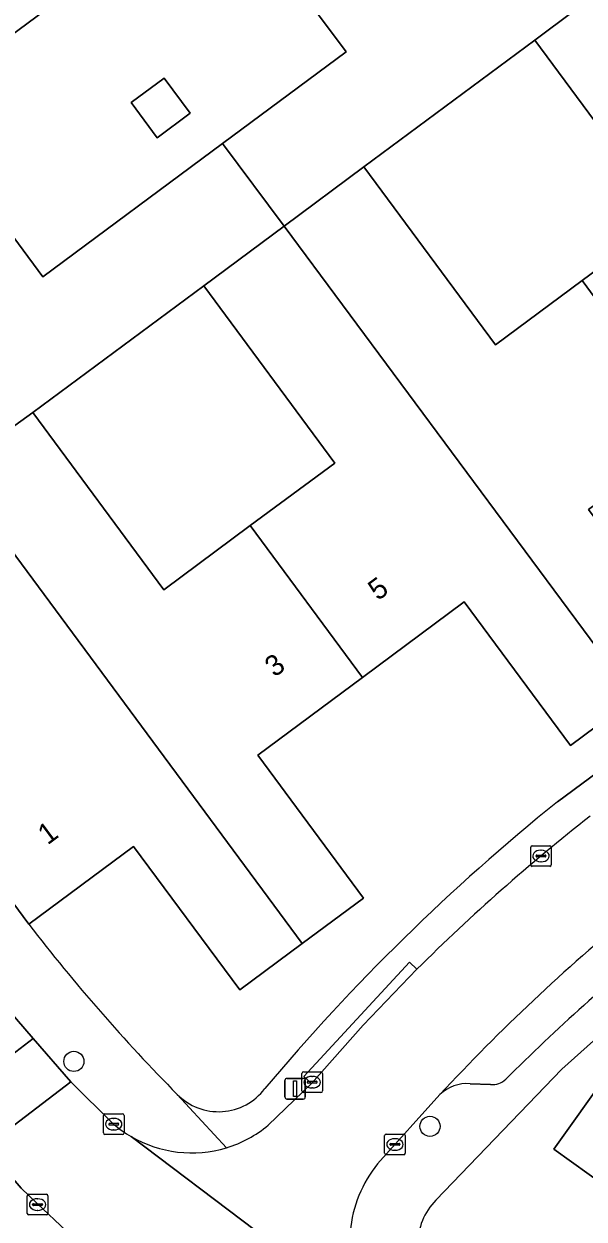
# Model space of a CAD drawing. Extents: x 157767 to 159172, y 387839 to 389425.
# Drawn here: x 158221.3 to 158248.5, y 388777.8 to 388835.7 of the extents above; entities that cross this region are included whole.
import ezdxf

# ---------------------------------------------------------------- set-up
doc = ezdxf.new("R2010")
doc.units = 0
for name, color, linetype in [('IMGEO_Boom', 7, 'Continuous'), ('IMGEO_Erf', 7, 'Continuous'), ('IMGEO_Kolk', 7, 'Continuous'), ('IMGEO_Lichtmast', 7, 'Continuous'), ('IMGEO_Pand', 7, 'Continuous'), ('IMGEO_Pand_nummerreeks', 7, 'Continuous'), ('IMGEO_Parkeervlak_open', 7, 'Continuous'), ('IMGEO_Rijbaan_lokaal_open', 7, 'Continuous'), ('IMGEO_Voetpad_open', 7, 'Continuous')]:
    doc.layers.add(name, color=color, linetype=linetype)

msp = doc.modelspace()

# ---------------------------------------------------------------- linework, layer by layer
at = {"layer": 'IMGEO_Boom'}
for centre in [(158223.756, 388785.459), (158241.029, 388782.312)]:
    msp.add_circle(centre, 0.489, dxfattribs=at)
at = {"layer": 'IMGEO_Erf'}
for points in [[(158236.969, 388834.362), (158233.89, 388838.49), (158236.592, 388840.505), (158233.521, 388844.656), (158224.837, 388838.23), (158216.102, 388831.766), (158219.146, 388827.652), (158222.244, 388823.466), (158230.97, 388829.922)], [(158244.201, 388820.176), (158248.417, 388823.296), (158252.495, 388826.314), (158246.117, 388834.934), (158237.822, 388828.796)], [(158226.528, 388831.918), (158228.127, 388833.101), (158229.393, 388831.39), (158227.794, 388830.207)], [(158228.113, 388808.307), (158232.312, 388811.414), (158236.408, 388814.445), (158230.052, 388823.035), (158221.757, 388816.897)]]:
    msp.add_lwpolyline(points, close=True, dxfattribs=at)
for points in [[(158273.985, 388822.573), (158269.916, 388827.91), (158264.794, 388824.12), (158269.926, 388817.184), (158266.962, 388814.99), (158263.857, 388812.693), (158258.74, 388819.609), (158253.805, 388815.957), (158248.717, 388812.192), (158253.872, 388805.224), (158250.936, 388803.051), (158247.842, 388800.762), (158242.694, 388807.718), (158237.749, 388804.059), (158232.67, 388800.301), (158237.801, 388793.367), (158234.83, 388791.168), (158231.798, 388788.924), (158226.655, 388795.873), (158221.563, 388792.105)], [(158247.214, 388798.037), (158273.729, 388817.629)], [(158241.463, 388774.491), (158247.105, 388770.44), (158252.177, 388777.524), (158247.029, 388781.21), (158252.278, 388788.542), (158256.578, 388785.463), (158263.003, 388794.437), (158266.899, 388791.647), (158270.605, 388788.993), (158276.868, 388797.74), (158272.539, 388800.839), (158269.78, 388802.852), (158260.631, 388796.12)], [(158251.459, 388789.128), (158251.733, 388788.933), (158247.423, 388785.079), (158241.315, 388778.729)]]:
    msp.add_lwpolyline(points, dxfattribs=at)
for centre, radius, start, end in [((158311.304, 388718.362), 102.253, 128.81309, 139.96338), ((158292.737, 388847.023), 89.898, 217.65386, 224.63727), ((158230.771, 388785.837), 2.815, 224.63549, 322.90672), ((158243.323, 388776.678), 2.87, 134.38098, 229.61917)]:
    msp.add_arc(centre, radius, start, end, dxfattribs=at)
at = {"layer": 'IMGEO_Kolk'}
for p, q in [((158245.913, 388794.983), (158245.913, 388795.835)), ((158245.988, 388795.909), (158246.84, 388795.909)), ((158246.914, 388795.835), (158246.914, 388794.983)), ((158246.172, 388795.403), (158246.172, 388795.415)), ((158246.61, 388795.366), (158246.212, 388795.366)), ((158246.215, 388795.452), (158246.613, 388795.452)), ((158246.401, 388795.689), (158246.426, 388795.689)), ((158246.656, 388795.415), (158246.656, 388795.403)), ((158246.84, 388794.909), (158245.988, 388794.909)), ((158246.424, 388795.129), (158246.399, 388795.129)), ((158234.814, 388784.025), (158234.814, 388784.877)), ((158234.889, 388784.951), (158235.741, 388784.951)), ((158235.815, 388784.877), (158235.815, 388784.025)), ((158235.073, 388784.445), (158235.073, 388784.457)), ((158235.511, 388784.408), (158235.113, 388784.408)), ((158235.116, 388784.494), (158235.514, 388784.494)), ((158235.325, 388784.171), (158235.3, 388784.171)), ((158235.302, 388784.731), (158235.327, 388784.731)), ((158235.557, 388784.457), (158235.557, 388784.445)), ((158235.741, 388783.951), (158234.889, 388783.951)), ((158225.186, 388781.993), (158225.186, 388782.845)), ((158225.261, 388782.919), (158226.113, 388782.919)), ((158225.445, 388782.413), (158225.445, 388782.425)), ((158225.488, 388782.462), (158225.886, 388782.462)), ((158225.674, 388782.699), (158225.699, 388782.699)), ((158225.929, 388782.425), (158225.929, 388782.413)), ((158226.187, 388782.845), (158226.187, 388781.993)), ((158226.113, 388781.919), (158225.261, 388781.919)), ((158225.883, 388782.376), (158225.485, 388782.376)), ((158225.697, 388782.139), (158225.672, 388782.139)), ((158238.83, 388781.009), (158238.83, 388781.861)), ((158238.905, 388781.935), (158239.757, 388781.935)), ((158239.831, 388781.861), (158239.831, 388781.009)), ((158239.089, 388781.429), (158239.089, 388781.441)), ((158239.527, 388781.392), (158239.129, 388781.392)), ((158239.132, 388781.478), (158239.53, 388781.478)), ((158239.318, 388781.715), (158239.343, 388781.715)), ((158239.573, 388781.441), (158239.573, 388781.429)), ((158239.757, 388780.935), (158238.905, 388780.935)), ((158239.341, 388781.155), (158239.316, 388781.155)), ((158221.495, 388778.096), (158221.495, 388778.948)), ((158221.57, 388779.022), (158222.422, 388779.022)), ((158222.496, 388778.948), (158222.496, 388778.096)), ((158221.754, 388778.516), (158221.754, 388778.528)), ((158222.192, 388778.479), (158221.794, 388778.479)), ((158221.797, 388778.565), (158222.195, 388778.565)), ((158221.983, 388778.802), (158222.008, 388778.802)), ((158222.238, 388778.528), (158222.238, 388778.516)), ((158222.422, 388778.022), (158221.57, 388778.022)), ((158222.006, 388778.242), (158221.981, 388778.242))]:
    msp.add_line(p, q, dxfattribs=at)
for points in [[(158245.913, 388794.983), (158245.913, 388795.835)], [(158245.988, 388795.909), (158246.84, 388795.909)], [(158246.914, 388795.835), (158246.914, 388794.983)], [(158246.84, 388794.909), (158245.988, 388794.909)], [(158234.814, 388784.025), (158234.814, 388784.877)], [(158234.889, 388784.951), (158235.741, 388784.951)], [(158235.815, 388784.877), (158235.815, 388784.025)], [(158235.741, 388783.951), (158234.889, 388783.951)], [(158225.186, 388781.993), (158225.186, 388782.845)], [(158225.261, 388782.919), (158226.113, 388782.919)], [(158226.187, 388782.845), (158226.187, 388781.993)], [(158226.113, 388781.919), (158225.261, 388781.919)], [(158238.83, 388781.009), (158238.83, 388781.861)], [(158238.905, 388781.935), (158239.757, 388781.935)], [(158239.831, 388781.861), (158239.831, 388781.009)], [(158239.757, 388780.935), (158238.905, 388780.935)], [(158221.495, 388778.096), (158221.495, 388778.948)], [(158221.57, 388779.022), (158222.422, 388779.022)], [(158222.496, 388778.948), (158222.496, 388778.096)], [(158222.422, 388778.022), (158221.57, 388778.022)]]:
    msp.add_lwpolyline(points, dxfattribs=at)
for centre, radius, start, end in [((158245.99, 388795.833), 0.0765, 91.55205, 178.44795), ((158245.99, 388795.833), 0.0765, 91.55205, 178.44795), ((158246.838, 388795.833), 0.0765, 1.55205, 88.44795), ((158246.838, 388795.833), 0.0765, 1.55205, 88.44795), ((158246.212, 388795.412), 0.0403, 85.87752, 175.75265), ((158246.209, 388795.402), 0.0366, 178.93798, 274.71019), ((158246.613, 388795.409), 0.043, 264.86636, 352.45326), ((158246.617, 388795.414), 0.0386, 1.73085, 96.63898), ((158245.99, 388794.985), 0.0765, 181.55205, 268.44795), ((158245.99, 388794.985), 0.0765, 181.55205, 268.44795), ((158246.838, 388794.985), 0.0765, 271.55205, 358.44795), ((158246.838, 388794.985), 0.0765, 271.55205, 358.44795), ((158234.891, 388784.875), 0.0765, 91.55205, 178.44795), ((158234.891, 388784.875), 0.0765, 91.55205, 178.44795), ((158235.739, 388784.875), 0.0765, 1.55205, 88.44795), ((158235.739, 388784.875), 0.0765, 1.55205, 88.44795), ((158235.113, 388784.454), 0.0403, 85.87752, 175.75265), ((158235.11, 388784.444), 0.0366, 178.93798, 274.71019), ((158235.514, 388784.451), 0.043, 264.86636, 352.45326), ((158235.518, 388784.456), 0.0386, 1.73085, 96.63898), ((158234.891, 388784.027), 0.0765, 181.55205, 268.44795), ((158234.891, 388784.027), 0.0765, 181.55205, 268.44795), ((158235.739, 388784.027), 0.0765, 271.55205, 358.44795), ((158235.739, 388784.027), 0.0765, 271.55205, 358.44795), ((158225.263, 388782.843), 0.0765, 91.55205, 178.44795), ((158225.263, 388782.843), 0.0765, 91.55205, 178.44795), ((158225.485, 388782.422), 0.0403, 85.87752, 175.75265), ((158225.89, 388782.424), 0.0386, 1.73085, 96.63898), ((158226.111, 388782.843), 0.0765, 1.55205, 88.44795), ((158226.111, 388782.843), 0.0765, 1.55205, 88.44795), ((158225.263, 388781.995), 0.0765, 181.55205, 268.44795), ((158225.263, 388781.995), 0.0765, 181.55205, 268.44795), ((158225.482, 388782.412), 0.0366, 178.93798, 274.71019), ((158225.886, 388782.419), 0.043, 264.86636, 352.45326), ((158226.111, 388781.995), 0.0765, 271.55205, 358.44795), ((158226.111, 388781.995), 0.0765, 271.55205, 358.44795), ((158238.907, 388781.859), 0.0765, 91.55205, 178.44795), ((158238.907, 388781.859), 0.0765, 91.55205, 178.44795), ((158239.755, 388781.859), 0.0765, 1.55205, 88.44795), ((158239.755, 388781.859), 0.0765, 1.55205, 88.44795), ((158239.129, 388781.438), 0.0403, 85.87752, 175.75265), ((158239.126, 388781.428), 0.0366, 178.93798, 274.71019), ((158239.53, 388781.435), 0.043, 264.86636, 352.45326), ((158239.534, 388781.44), 0.0386, 1.73085, 96.63898), ((158238.907, 388781.011), 0.0765, 181.55205, 268.44795), ((158238.907, 388781.011), 0.0765, 181.55205, 268.44795), ((158239.755, 388781.011), 0.0765, 271.55205, 358.44795), ((158239.755, 388781.011), 0.0765, 271.55205, 358.44795), ((158221.572, 388778.946), 0.0765, 91.55205, 178.44795), ((158221.572, 388778.946), 0.0765, 91.55205, 178.44795), ((158222.42, 388778.946), 0.0765, 1.55205, 88.44795), ((158222.42, 388778.946), 0.0765, 1.55205, 88.44795), ((158221.794, 388778.525), 0.0403, 85.87752, 175.75265), ((158221.791, 388778.515), 0.0366, 178.93798, 274.71019), ((158222.195, 388778.522), 0.043, 264.86636, 352.45326), ((158222.199, 388778.527), 0.0386, 1.73085, 96.63898), ((158221.572, 388778.098), 0.0765, 181.55205, 268.44795), ((158221.572, 388778.098), 0.0765, 181.55205, 268.44795), ((158222.42, 388778.098), 0.0765, 271.55205, 358.44795), ((158222.42, 388778.098), 0.0765, 271.55205, 358.44795)]:
    msp.add_arc(centre, radius, start, end, dxfattribs=at)
for centre, major_axis, ratio, start_param, end_param in [((158246.4, 388795.409), (-0.387, 0.002), 0.722429, 4.712389, 7.853982), ((158246.425, 388795.409), (-0.39, 0.002), 0.717154, 1.570796, 4.712389), ((158235.301, 388784.451), (-0.387, 0.002), 0.722429, 4.712389, 7.853982), ((158235.326, 388784.451), (-0.39, 0.002), 0.717154, 1.570796, 4.712389), ((158225.673, 388782.419), (-0.387, 0.002), 0.722429, 4.712389, 7.853982), ((158225.698, 388782.419), (-0.39, 0.002), 0.717154, 1.570796, 4.712389), ((158239.317, 388781.435), (-0.387, 0.002), 0.722429, 4.712389, 7.853982), ((158239.342, 388781.435), (-0.39, 0.002), 0.717154, 1.570796, 4.712389), ((158221.982, 388778.522), (-0.387, 0.002), 0.722429, 4.712389, 7.853982), ((158222.007, 388778.522), (-0.39, 0.002), 0.717154, 1.570796, 4.712389)]:
    msp.add_ellipse(centre, major_axis=major_axis, ratio=ratio, start_param=start_param, end_param=end_param, dxfattribs=at)
at = {"layer": 'IMGEO_Lichtmast'}
for p, q in [((158233.99, 388783.735), (158233.99, 388784.535)), ((158233.99, 388784.535), (158233.99, 388783.735)), ((158234.09, 388784.635), (158234.88, 388784.635)), ((158234.88, 388784.635), (158234.09, 388784.635)), ((158234.98, 388784.535), (158234.98, 388783.735)), ((158234.98, 388783.735), (158234.98, 388784.535)), ((158234.88, 388783.635), (158234.09, 388783.635)), ((158234.09, 388783.635), (158234.88, 388783.635))]:
    msp.add_line(p, q, dxfattribs=at)
msp.add_lwpolyline([(158234.41, 388784.51), (158234.56, 388784.51), (158234.56, 388783.76), (158234.41, 388783.76), (158234.41, 388784.51)], dxfattribs=at)
for centre, start, end in [((158234.09, 388784.535), 90, 180), ((158234.09, 388784.535), 90, 180), ((158234.88, 388784.535), 0, 90), ((158234.88, 388784.535), 360, 90), ((158234.09, 388783.735), 180, 270), ((158234.09, 388783.735), 180, 270), ((158234.88, 388783.735), 270, 0), ((158234.88, 388783.735), 270, 0)]:
    msp.add_arc(centre, 0.1, start, end, dxfattribs=at)
at = {"layer": 'IMGEO_Pand'}
for points in [[(158247.722, 388841.002), (158247.615, 388840.923), (158243.894, 388845.951), (158236.592, 388840.505), (158233.89, 388838.49), (158236.969, 388834.362), (158230.97, 388829.922), (158233.955, 388825.929), (158237.822, 388828.796), (158246.117, 388834.934), (158250.033, 388837.877)], [(158211.826, 388822.266), (158219.146, 388827.652), (158216.102, 388831.766), (158224.837, 388838.23), (158221.92, 388842.172), (158198.924, 388825.148), (158201.177, 388822.103), (158208.136, 388827.253)], [(158248.417, 388823.296), (158253.805, 388815.957), (158258.74, 388819.609), (158263.857, 388812.693), (158266.962, 388814.99), (158250.033, 388837.877), (158246.117, 388834.934), (158252.495, 388826.314)], [(158226.528, 388831.918), (158227.794, 388830.207), (158229.393, 388831.39), (158228.127, 388833.101)], [(158211.826, 388822.266), (158215.524, 388817.21), (158217.844, 388814.08), (158221.757, 388816.897), (158230.052, 388823.035), (158233.955, 388825.929), (158230.97, 388829.922), (158222.244, 388823.466), (158219.146, 388827.652)], [(158248.417, 388823.296), (158244.201, 388820.176), (158237.822, 388828.796), (158233.955, 388825.929), (158250.936, 388803.051), (158253.872, 388805.224), (158248.717, 388812.192), (158253.805, 388815.957)], [(158232.312, 388811.414), (158237.749, 388804.059), (158242.694, 388807.718), (158247.842, 388800.762), (158250.936, 388803.051), (158233.955, 388825.929), (158230.052, 388823.035), (158236.408, 388814.445)], [(158232.312, 388811.414), (158228.113, 388808.307), (158221.757, 388816.897), (158217.844, 388814.08), (158234.83, 388791.168), (158237.801, 388793.367), (158232.67, 388800.301), (158237.749, 388804.059)], [(158234.83, 388791.168), (158217.844, 388814.08), (158213.925, 388811.259), (158220.35, 388802.577), (158216.127, 388799.452), (158221.563, 388792.105), (158226.655, 388795.873), (158231.798, 388788.924)], [(158250.14, 388768.267), (158266.899, 388791.647), (158263.003, 388794.437), (158256.578, 388785.463), (158252.278, 388788.542), (158247.029, 388781.21), (158252.177, 388777.524), (158247.105, 388770.44)]]:
    msp.add_lwpolyline(points, close=True, dxfattribs=at)
at = {"layer": 'IMGEO_Parkeervlak_open'}
msp.add_lwpolyline([(158242.974, 388784.378), (158243.972, 388784.34)], dxfattribs=at)
for centre, radius, start, end in [((158310.651, 388719.614), 94.38, 129.29111, 137.10427), ((158319.604, 388709.295), 106.206, 129.22795, 134.84951), ((158242.833, 388782.459), 1.925, 85.8094, 133.48339), ((158244.055, 388785.289), 0.953, 265.01773, 312.88365)]:
    msp.add_arc(centre, radius, start, end, dxfattribs=at)
at = {"layer": 'IMGEO_Rijbaan_lokaal_open'}
for points in [[(158177.609, 388845.868), (158173.681, 388842.941), (158177.125, 388838.302), (158179.41, 388835.226), (158180.005, 388834.424), (158182.272, 388831.371), (158184.709, 388828.089), (158186.144, 388826.156), (158192.803, 388817.19), (158193.804, 388815.843), (158196.608, 388812.055), (158200.206, 388807.195), (158204.15, 388801.869), (158205.943, 388799.447), (158209.792, 388794.247), (158211.597, 388791.81), (158215.572, 388786.44), (158217.385, 388783.991), (158217.764, 388783.504), (158221.777, 388786.567), (158220.143, 388788.435), (158220.002, 388788.627)], [(158240.398, 388789.923), (158237.783, 388787.215), (158235.282, 388784.394), (158233.181, 388782.365)], [(158225.684, 388782.421), (158223.612, 388784.469), (158219.469, 388781.318), (158221.196, 388779.309), (158221.977, 388778.576), (158223.383, 388777.257), (158224.979, 388776.025), (158238.07, 388766.681), (158240.517, 388764.935), (158245.438, 388761.423), (158250.963, 388757.479), (158255.894, 388753.959), (158258.337, 388752.216), (158261.442, 388750), (158263.735, 388748.363), (158266.198, 388746.605), (158268.652, 388744.854), (158271.532, 388748.905), (158270.006, 388750), (158252.289, 388762.708), (158251.251, 388763.45), (158245.08, 388767.857)], [(158238.486, 388780.499), (158241.509, 388783.855)], [(158226.532, 388781.82), (158238.589, 388772.715)], [(158238.589, 388772.715), (158226.532, 388781.82)]]:
    msp.add_lwpolyline(points, dxfattribs=at)
msp.add_lwpolyline([(158223.612, 388784.469), (158221.777, 388786.567), (158217.764, 388783.504), (158219.469, 388781.318)], close=True, dxfattribs=at)
for centre, radius, start, end in [((158306.783, 388723.17), 94.143, 128.01727, 134.84134), ((158310.651, 388719.614), 94.38, 129.29111, 137.10427), ((158229.555, 388786.984), 5.984, 229.69128, 239.65631), ((158229.482, 388786.829), 5.798, 286.76168, 309.64412), ((158229.465, 388786.854), 5.826, 239.77274, 286.85074), ((158243.237, 388776.67), 6.102, 141.1359, 174.73643)]:
    msp.add_arc(centre, radius, start, end, dxfattribs=at)
at = {"layer": 'IMGEO_Voetpad_open'}
for points in [[(158221.563, 388792.105), (158216.127, 388799.452), (158210.93, 388806.491), (158209.711, 388808.142), (158173.926, 388856.351), (158167.442, 388865.094), (158162.053, 388872.377)], [(158223.383, 388777.257), (158221.977, 388778.576), (158221.196, 388779.309), (158219.469, 388781.318), (158217.764, 388783.504), (158217.385, 388783.991), (158215.572, 388786.44), (158211.597, 388791.81), (158209.792, 388794.247), (158205.943, 388799.447), (158204.15, 388801.869), (158200.206, 388807.195), (158196.608, 388812.055), (158193.804, 388815.843), (158192.803, 388817.19), (158186.144, 388826.156), (158184.709, 388828.089), (158182.272, 388831.371), (158180.005, 388834.424), (158179.41, 388835.226), (158177.125, 388838.302)], [(158273.729, 388817.629), (158247.214, 388798.037)], [(158235.282, 388784.394), (158234.916, 388784.733), (158240.032, 388790.262), (158240.398, 388789.923)], [(158247.423, 388785.079), (158251.733, 388788.933), (158251.459, 388789.128)], [(158220.002, 388788.627), (158220.143, 388788.435), (158221.777, 388786.567), (158223.612, 388784.469), (158225.684, 388782.421)], [(158241.315, 388778.729), (158247.423, 388785.079)], [(158233.181, 388782.365), (158235.282, 388784.394)], [(158243.972, 388784.34), (158242.974, 388784.378)], [(158231.154, 388781.278), (158228.768, 388783.859)], [(158228.768, 388783.859), (158231.154, 388781.278)], [(158241.509, 388783.855), (158238.486, 388780.499)]]:
    msp.add_lwpolyline(points, dxfattribs=at)
msp.add_lwpolyline([(158240.398, 388789.923), (158240.032, 388790.262), (158234.916, 388784.733), (158235.282, 388784.394), (158237.783, 388787.215)], close=True, dxfattribs=at)
for centre, radius, start, end in [((158311.304, 388718.362), 102.253, 128.81309, 139.96338), ((158306.783, 388723.17), 94.143, 128.01727, 134.84134), ((158292.737, 388847.023), 89.898, 217.65386, 224.63727), ((158319.604, 388709.295), 106.206, 129.22795, 134.84951), ((158242.833, 388782.459), 1.925, 85.8094, 133.48339), ((158244.055, 388785.289), 0.953, 265.01773, 312.88365), ((158230.771, 388785.837), 2.815, 224.63549, 322.90672), ((158229.555, 388786.984), 5.984, 229.69128, 239.65631), ((158229.482, 388786.829), 5.798, 286.76168, 309.64412), ((158229.465, 388786.854), 5.826, 239.77274, 286.85074), ((158243.237, 388776.67), 6.102, 141.1359, 174.73643), ((158243.323, 388776.678), 2.87, 134.38098, 229.61917)]:
    msp.add_arc(centre, radius, start, end, dxfattribs=at)

# ---------------------------------------------------------------- texts
at = {"layer": 'IMGEO_Pand_nummerreeks'}
for s, rotation, p in [('5', 36.49919, (158238.502, 388807.75)), ('3', 36.49809, (158233.49, 388804.041)), ('1', 36.50086, (158222.48, 388795.918))]:
    msp.add_text(s, height=1, rotation=rotation, dxfattribs=at).set_placement(p)

doc.saveas('drawing.dxf')
